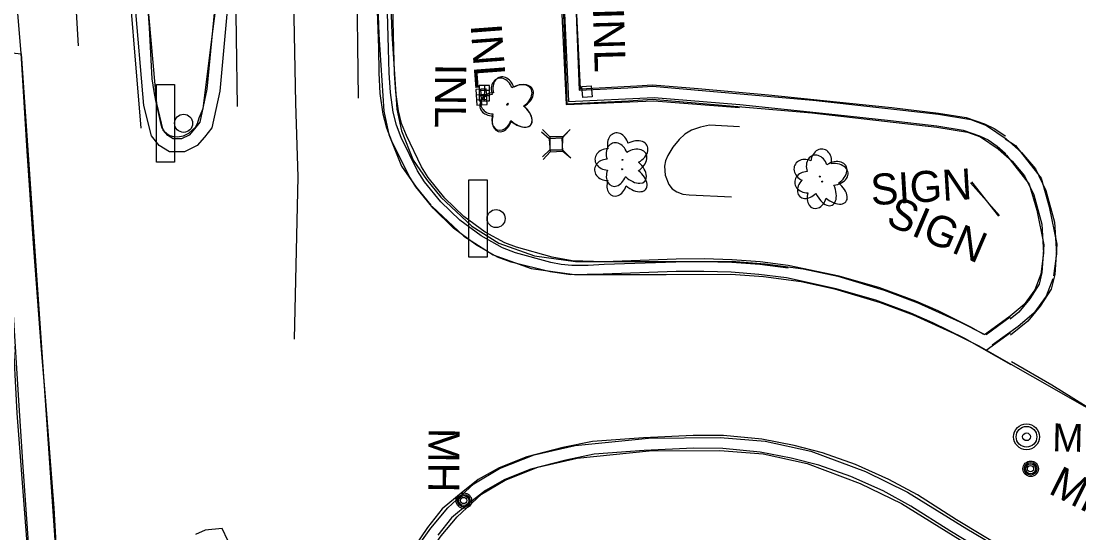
# Model space of a CAD drawing. Extents: x 588843 to 2552415, y 180129 to 269402.
# Drawn here: x 594716.2 to 594920.9, y 184366.4 to 184465.5 of the extents above; entities that cross this region are included whole.
import ezdxf

# ---------------------------------------------------------------- set-up
doc = ezdxf.new("R2010")
doc.units = 0
for name, color, linetype in [('Default', 7, 'Continuous'), ('E_DRN', 7, 'Continuous'), ('E_DRN_Text', 7, 'Continuous'), ('E_DWY', 7, 'Continuous'), ('E_LAND_Vegetation', 7, 'Continuous'), ('E_MISCPROP_Planter', 7, 'Continuous'), ('E_RDWY', 7, 'Continuous'), ('E_RDWY_AsphConc', 7, 'Continuous'), ('E_RDWY_C_and_G', 7, 'Continuous'), ('E_RDWY_Gravel', 7, 'Continuous'), ('E_RDWY_PavtEdge', 7, 'Continuous'), ('E_SGN', 7, 'Continuous'), ('E_SGN_Text', 7, 'Continuous'), ('E_UTL_AG_Bold', 7, 'Continuous'), ('E_UTL_MH', 7, 'Continuous'), ('E_UTL_MH_Text', 7, 'Continuous'), ('E_UTL_SAN', 7, 'Continuous'), ('Level 11', 7, 'Continuous'), ('Level 17', 7, 'Continuous')]:
    doc.layers.add(name, color=color, linetype=linetype)

# ---------------------------------------------------------------- blocks, each defined once
blk = doc.blocks.new('MHO')
at = {"layer": 'Default'}
for centre, radius in [((0.08, -0.12), 3), ((0.08, -0.12), 2.43), ((0.07, -0.15), 1.94), ((0.02, -0.16), 1.21)]:
    blk.add_circle(centre, radius, dxfattribs=at)
blk = doc.blocks.new('MHT')
at = {"layer": 'E_UTL_MH_Text'}
blk.add_text('MH', height=12, dxfattribs=at).set_placement((-9.81, -6))
blk = doc.blocks.new('INLO')
at = {"layer": 'E_DRN'}
for p, q in [((2, -4), (2, 0)), ((4, -4), (4, 0)), ((6, -2), (0, -2))]:
    blk.add_line(p, q, dxfattribs=at)
blk.add_lwpolyline([(0, -4), (6, -4), (6, 0), (0, 0), (0, -4)], close=True, dxfattribs=at)
blk = doc.blocks.new('INLT_57')
at = {"layer": 'E_DRN_Text'}
blk.add_text('INL', height=12, dxfattribs=at).set_placement((-11.03, -6))
blk = doc.blocks.new('PED')
at = {"layer": 'Default'}
for p, q in [((-2.5, 2.5), (-5.33, 5.33)), ((2.5, 2.5), (5.33, 5.33)), ((-2.5, -2.5), (-5.33, -5.33)), ((2.5, -2.5), (5.33, -5.33))]:
    blk.add_line(p, q, dxfattribs=at)
blk.add_lwpolyline([(-2.5, -2.5), (2.5, -2.5), (2.5, 2.5), (-2.5, 2.5)], close=True, dxfattribs=at)
blk = doc.blocks.new('SIGN')
at = {"layer": 'Default'}
blk.add_text('SIGN', height=12, dxfattribs=at).set_placement((-18.55, -6))
blk = doc.blocks.new('DTRE')
at = {"layer": 'Default'}
blk.add_circle((-0.18, 0), 0.183, dxfattribs=at)
for centre, major_axis, ratio in [((-1.87, 5.32), (1.36, -4.98), 0.782863), ((-5.87, 0.15), (4.93, -0.12), 0.832022), ((4.06, 2.74), (-5.27, -2.93), 0.691916), ((-2.49, -5.24), (1.8, 4.86), 0.716896), ((3.54, -3.71), (-5.01, 4.58), 0.560249)]:
    blk.add_ellipse(centre, major_axis=major_axis, ratio=ratio, start_param=1.570796, end_param=4.712389, dxfattribs=at)
blk = doc.blocks.new('INLT_58')
at = {"layer": 'E_DRN_Text'}
blk.add_text('INL', height=12, dxfattribs=at).set_placement((-11.03, -6))
blk = doc.blocks.new('SGN_1')
at = {"layer": 'Default'}
blk.add_lwpolyline([(-3.5, -15), (-10.5, -15), (-10.5, 15), (-3.5, 15)], close=True, dxfattribs=at)
blk.add_circle((0, 0), 3.5, dxfattribs=at)
blk = doc.blocks.new('DTRE_1_1')
at = {"layer": 'Default'}
blk.add_circle((-0.18, 0), 0.183, dxfattribs=at)
for centre, major_axis, ratio in [((-1.87, 5.32), (1.36, -4.98), 0.782863), ((-5.87, 0.15), (4.93, -0.12), 0.832022), ((4.06, 2.74), (-5.27, -2.93), 0.691916), ((-2.49, -5.24), (1.8, 4.86), 0.716896), ((3.54, -3.71), (-5.01, 4.58), 0.560249)]:
    blk.add_ellipse(centre, major_axis=major_axis, ratio=ratio, start_param=1.570796, end_param=4.712389, dxfattribs=at)
blk = doc.blocks.new('MH')
at = {"layer": 'E_UTL_MH'}
for radius in [5, 4, 1.5]:
    blk.add_circle((0, 0), radius, dxfattribs=at)
blk.add_text('MH', height=10.8, dxfattribs=at).set_placement((10, -5.4))
blk = doc.blocks.new('MHO_3')
at = {"layer": 'E_UTL_MH'}
for centre, radius in [((0.3, -0.4), 9.84), ((0.3, -0.4), 7.98), ((0.2, -0.5), 6.35), ((0.1, -0.5), 3.97)]:
    blk.add_circle(centre, radius, dxfattribs=at)
blk = doc.blocks.new('MHT_3')
at = {"layer": 'E_UTL_MH_Text'}
blk.add_text('MH', height=39.37, dxfattribs=at).set_placement((-32.2, -19.7))
blk = doc.blocks.new('INLT_23_1')
at = {"layer": 'E_DRN_Text'}
blk.add_text('INL', height=39.37, dxfattribs=at).set_placement((-36.2, -19.7))
blk = doc.blocks.new('INLO_3')
at = {"layer": 'E_DRN'}
for p, q in [((6.6, -13.1), (6.6, 0)), ((13.1, -13.1), (13.1, 0)), ((19.7, -6.6), (0, -6.6))]:
    blk.add_line(p, q, dxfattribs=at)
blk.add_lwpolyline([(0, -13.1), (19.7, -13.1), (19.7, 0), (0, 0)], close=True, dxfattribs=at)
blk = doc.blocks.new('PED_3')
at = {"layer": 'E_UTL_AG_Bold'}
for p, q in [((-8.2, 8.2), (-17.5, 17.5)), ((8.2, 8.2), (17.5, 17.5)), ((-8.2, -8.2), (-17.5, -17.5)), ((8.2, -8.2), (17.5, -17.5))]:
    blk.add_line(p, q, dxfattribs=at)
blk.add_lwpolyline([(-8.2, -8.2), (8.2, -8.2), (8.2, 8.2), (-8.2, 8.2)], close=True, dxfattribs=at)
blk = doc.blocks.new('SIGN_3')
at = {"layer": 'E_SGN'}
blk.add_text('SIGN', height=39.37, dxfattribs=at).set_placement((-56.1, -19.7))
blk = doc.blocks.new('DTRE_4')
at = {"layer": 'E_LAND_Vegetation'}
blk.add_circle((-0.6, 0), 0.601, dxfattribs=at)
for centre, major_axis, ratio in [((-6.1, 17.5), (4.5, -16.3), 0.782863), ((-19.3, 0.5), (16.2, -0.4), 0.832022), ((13.3, 9), (-17.3, -9.6), 0.691916), ((-8.2, -17.2), (5.9, 15.9), 0.716896), ((11.6, -12.2), (-16.4, 15), 0.560249)]:
    blk.add_ellipse(centre, major_axis=major_axis, ratio=ratio, start_param=1.570796, end_param=4.712389, dxfattribs=at)

msp = doc.modelspace()

# ---------------------------------------------------------------- linework, layer by layer
at = {"layer": 'E_DRN'}
msp.add_lwpolyline([(594824.84, 184450.69), (594824.68, 184452.85), (594826.49, 184452.99), (594826.65, 184450.83), (594824.84, 184450.69)], close=True, dxfattribs=at)
at = {"layer": 'E_DWY'}
for points in [[(594823.15, 184477.34), (594824.36, 184452.42), (594835.34, 184452.97), (594838.36, 184453.18), (594847.2, 184452.44), (594860.79, 184451.24), (594873.95, 184449.9), (594884.69, 184448.77), (594893.69, 184447.7), (594899.05, 184446.84), (594902.63, 184445.63), (594904.58, 184444.65), (594906.59, 184443.28)], [(594820.97, 184470.35), (594821.77, 184449.51), (594833.71, 184450.08), (594838.3, 184450.41), (594869.17, 184447.72)], [(594823.47, 184470.45), (594824.17, 184452.13), (594833.56, 184452.58), (594838.32, 184452.91), (594869.39, 184450.21)], [(594855.26, 184449.34), (594873.7, 184447.42), (594884.41, 184446.28), (594893.35, 184445.22), (594898.45, 184444.41), (594901.66, 184443.32), (594903.31, 184442.49), (594905.07, 184441.3), (594906.58, 184439.96)], [(594869.45, 184450.2), (594893.72, 184447.47), (594899.98, 184446.43), (594902.99, 184445.32), (594906.81, 184442.74), (594909.76, 184440.1), (594912.44, 184436.9), (594914.49, 184432.73), (594916.17, 184426.58), (594916.54, 184420.45), (594915.96, 184416.17)], [(594869.17, 184447.72), (594893.38, 184444.99), (594899.34, 184444), (594901.84, 184443.08), (594905.27, 184440.76), (594907.96, 184438.36), (594910.33, 184435.53), (594912.14, 184431.84), (594913.69, 184426.17), (594914.03, 184420.55), (594913.48, 184416.5)], [(594906.59, 184443.28), (594906.6, 184443.28), (594906.63, 184443.25)], [(594906.58, 184439.96), (594906.72, 184439.84)], [(594913.48, 184416.5), (594912.31, 184413.46), (594910.28, 184410.66), (594907.57, 184408.37), (594902.59, 184404.76)], [(594915.81, 184415.6), (594914.52, 184412.26), (594912.12, 184408.95), (594909.12, 184406.4), (594904.06, 184402.74)], [(594907.55, 184408.22), (594902.91, 184404.8)], [(594907.63, 184405.17), (594902.95, 184401.71)]]:
    msp.add_lwpolyline(points, dxfattribs=at)
at = {"layer": 'E_MISCPROP_Planter'}
msp.add_lwpolyline([(594855.17, 184445.05), (594849.4, 184445.34), (594847.61, 184445), (594845.91, 184444.37), (594845.91, 184444.37), (594844.6, 184443.59), (594843.48, 184442.56), (594843.48, 184442.56), (594842.3, 184441.08), (594841.31, 184439.48), (594841.31, 184439.48), (594840.89, 184438.47), (594840.68, 184437.39), (594840.68, 184437.39), (594840.8, 184435.65), (594840.8, 184435.65), (594841.49, 184433.9), (594841.49, 184433.9), (594842.16, 184433.05), (594843.03, 184432.43), (594843.03, 184432.43), (594844.22, 184431.99), (594845.47, 184431.85), (594845.47, 184431.85), (594853.64, 184431.49)], dxfattribs=at)
at = {"layer": 'E_RDWY'}
for points in [[(594710.96, 184459.76), (594716.14, 184459.19), (594724.35, 184340.84), (594726.41, 184294.37), (594727.8, 184267.26)], [(594739.21, 184085.43), (594738.2, 184102.3), (594736.89, 184122.49), (594735.67, 184141.79), (594734.36, 184160.83), (594733.47, 184174.41), (594732.22, 184192.67), (594731.13, 184210.37), (594729.69, 184232.13), (594728.88, 184244.69), (594728.2, 184258.03), (594727.19, 184275.19), (594726.5, 184291.1), (594725.31, 184315.13), (594724.72, 184331.01), (594724.24, 184341.12), (594723.62, 184351.82), (594722.52, 184371.23), (594720.87, 184392.75), (594720.08, 184401.84), (594718.64, 184421.55), (594717.31, 184440.3), (594716.19, 184459.27)]]:
    msp.add_lwpolyline(points, dxfattribs=at)
at = {"layer": 'E_RDWY_AsphConc'}
msp.add_lwpolyline([(594836.36, 184566.13), (594836.64, 184561.85), (594827.27, 184559.72), (594822.24, 184558.74), (594817.19, 184557.79), (594818.62, 184526.54), (594820.42, 184487), (594822.09, 184449.91), (594838.7, 184450.71), (594855.26, 184449.33)], dxfattribs=at)
at = {"layer": 'E_RDWY_C_and_G'}
for points in [[(594799.79, 184578.23), (594799.84, 184577.61), (594815.97, 184577.21), (594834.54, 184577.96), (594835.78, 184566.08), (594836.14, 184562.15), (594827.17, 184560.27), (594822.01, 184559.25), (594816.63, 184558.36), (594818.16, 184526.58), (594819.84, 184487.03), (594821.63, 184449.35), (594838.59, 184450.08), (594855.21, 184448.77)], [(594755.61, 184522.72), (594756.53, 184478.57), (594756.05, 184467.55), (594754.6, 184451.93), (594753.08, 184444.82), (594751.61, 184443.02), (594750.23, 184441.42), (594747.78, 184440.21), (594744.89, 184440.21), (594742.85, 184441.45), (594741.38, 184443.27), (594739.93, 184449.17), (594738.13, 184469.6)], [(594753.11, 184522.67), (594754.03, 184478.6), (594753.55, 184467.72), (594752.12, 184452.31), (594750.76, 184445.93), (594749.7, 184444.63), (594748.67, 184443.43), (594747.2, 184442.71), (594745.59, 184442.71), (594744.52, 184443.36), (594743.67, 184444.4), (594742.4, 184449.58), (594740.62, 184469.82)], [(594785.35, 184460.32), (594784.83, 184476.46), (594784.41, 184490.85), (594784.35, 184495.72), (594785.55, 184495.71)], [(594787.22, 184460.15), (594786.77, 184476.51), (594786.38, 184490.87), (594785.55, 184495.71)], [(594788.31, 184460.13), (594787.92, 184476.57), (594787.37, 184490.93), (594787.23, 184495.75)], [(594738.73, 184495.31), (594740.96, 184464.22), (594741.47, 184454.36), (594741.85, 184451.9), (594741.85, 184451.9), (594742.17, 184450.16), (594742.17, 184450.16), (594743.19, 184445.47), (594743.19, 184445.47), (594743.39, 184444.83), (594743.39, 184444.83), (594743.74, 184444.26), (594743.74, 184444.26), (594744.42, 184443.67), (594744.42, 184443.67), (594744.94, 184443.39), (594744.94, 184443.39), (594745.63, 184443.17), (594745.63, 184443.17), (594746.42, 184443.1), (594746.42, 184443.1), (594747.56, 184443.28), (594747.56, 184443.28), (594748.62, 184443.79), (594748.62, 184443.79), (594749.89, 184445), (594749.89, 184445), (594750.3, 184445.7), (594750.3, 184445.7), (594750.6, 184446.77), (594750.6, 184446.77), (594751.39, 184448.59), (594753.29, 184463.98), (594754.08, 184470.09)], [(594784.28, 184494.37), (594786.78, 184494.45), (594787.88, 184463.06), (594788.86, 184448.44), (594789.74, 184444.29), (594792.01, 184438.6), (594794.61, 184434.87), (594797.41, 184431.43)], [(594784.28, 184494.37), (594785.39, 184462.93), (594786.38, 184448.1), (594787.34, 184443.57), (594789.79, 184437.4), (594792.62, 184433.37), (594795.47, 184429.85)], [(594864.28, 184415.8), (594858.93, 184416.46), (594853.57, 184416.88), (594853.57, 184416.88), (594848.25, 184417.06), (594842.92, 184417), (594842.92, 184417), (594828.82, 184416.49), (594822.53, 184416.4), (594822.53, 184416.4), (594818.51, 184416.94), (594818.51, 184416.94), (594811.01, 184418.86), (594811.01, 184418.86), (594808.37, 184419.83), (594808.37, 184419.83), (594804.26, 184422.1), (594804.26, 184422.1), (594799.84, 184425.44), (594799.84, 184425.44), (594795.9, 184429.28), (594795.9, 184429.28), (594792.56, 184433.41), (594792.56, 184433.41), (594791.21, 184435.6), (594791.21, 184435.6), (594787.91, 184442.25), (594787.91, 184442.25), (594786.91, 184444.81), (594786.23, 184447.48), (594786.23, 184447.48), (594785.66, 184451.47), (594785.44, 184455.49), (594785.44, 184455.49), (594785.35, 184460.32)], [(594864.57, 184417.66), (594859.15, 184418.36), (594853.7, 184418.78), (594853.7, 184418.78), (594848.29, 184418.93), (594842.89, 184418.82), (594842.89, 184418.82), (594829.01, 184418.38), (594825.87, 184418.19), (594822.72, 184418.21), (594822.72, 184418.21), (594820.7, 184418.39), (594818.7, 184418.78), (594818.7, 184418.78), (594811.85, 184420.67), (594811.85, 184420.67), (594809.34, 184421.64), (594809.34, 184421.64), (594805.18, 184423.94), (594805.18, 184423.94), (594801.05, 184426.99), (594801.05, 184426.99), (594797.39, 184430.49), (594797.39, 184430.49), (594794.19, 184434.42), (594794.19, 184434.42), (594792.88, 184436.54), (594792.88, 184436.54), (594789.73, 184442.96), (594789.73, 184442.96), (594788.79, 184445.38), (594788.15, 184447.9), (594788.15, 184447.9), (594787.62, 184451.68), (594787.4, 184455.48), (594787.4, 184455.48), (594787.22, 184460.15)], [(594864.63, 184418.21), (594859.21, 184418.88), (594853.76, 184419.31), (594853.76, 184419.31), (594848.33, 184419.49), (594842.9, 184419.44), (594842.9, 184419.44), (594829, 184418.88), (594822.83, 184419.11), (594822.83, 184419.11), (594818.9, 184419.79), (594818.9, 184419.79), (594812.03, 184421.73), (594812.03, 184421.73), (594809.75, 184422.58), (594809.75, 184422.58), (594805.95, 184424.63), (594805.95, 184424.63), (594801.8, 184427.7), (594801.8, 184427.7), (594798.13, 184431.24), (594798.13, 184431.24), (594794.91, 184435.26), (594794.91, 184435.26), (594793.67, 184437.3), (594793.67, 184437.3), (594790.71, 184443.33), (594790.71, 184443.33), (594789.79, 184445.68), (594789.18, 184448.12), (594789.18, 184448.12), (594788.65, 184451.76), (594788.43, 184455.43), (594788.43, 184455.43), (594788.31, 184460.13)], [(594797.41, 184431.43), (594803.38, 184425.83), (594808.62, 184422.49), (594815.49, 184420.07), (594823.42, 184418.94), (594840.98, 184418.97)], [(594795.7, 184429.61), (594801.84, 184423.84), (594807.51, 184420.23), (594814.89, 184417.63), (594823.25, 184416.44), (594840.98, 184416.47)], [(594840.98, 184418.97), (594853.61, 184419.02), (594860.12, 184418.53), (594867.52, 184417.56), (594874.22, 184416.1), (594883.2, 184413.42), (594889.72, 184410.98), (594897.84, 184407.28), (594902.55, 184404.9), (594902.68, 184404.82)], [(594902.48, 184404.85), (594899.96, 184406.28), (594893.66, 184409.39), (594889.31, 184411.31), (594882.33, 184413.89), (594874.48, 184416.11), (594864.63, 184418.21)], [(594840.99, 184416.47), (594853.52, 184416.52), (594859.86, 184416.05), (594867.1, 184415.1), (594873.59, 184413.68), (594882.4, 184411.05), (594888.77, 184408.67), (594896.76, 184405.03), (594901.36, 184402.7), (594932.46, 184384.96), (594940.08, 184381.5)], [(594907.79, 184398.96), (594898.79, 184404.07), (594892.6, 184407.12), (594888.37, 184408.99), (594881.55, 184411.51), (594873.9, 184413.67), (594864.28, 184415.8)], [(594786.22, 184343.19), (594786.88, 184348.37), (594787.84, 184352.98), (594789.45, 184357.33), (594792.04, 184362.54), (594795.47, 184367.36), (594798.75, 184371.25), (594803.75, 184375.92), (594808.71, 184378.87), (594815.42, 184381.56), (594823.37, 184383.36), (594837.57, 184384.79), (594851.47, 184384.89), (594860.16, 184384.18), (594869.02, 184382.24), (594879.55, 184378.28), (594887.72, 184374.3), (594899.21, 184367.2), (594911.84, 184359.72), (594921.62, 184354.99)], [(594907.57, 184362.7), (594897.2, 184368.97), (594889.63, 184373.77), (594884.08, 184376.79), (594877.65, 184379.67), (594871.27, 184381.93), (594865.76, 184383.34), (594859.53, 184384.56), (594852.11, 184385.25), (594846.24, 184385.31), (594836.58, 184384.85), (594826.72, 184384.12), (594821.01, 184382.93), (594814.05, 184381.12), (594808.69, 184379), (594804.62, 184376.75), (594801.31, 184374.13), (594797.65, 184371.08), (594794.81, 184367.48), (594791.95, 184363.27)], [(594906.33, 184360.53), (594895.88, 184366.84), (594888.36, 184371.62), (594882.97, 184374.55), (594876.72, 184377.34), (594870.54, 184379.54), (594865.21, 184380.9), (594859.17, 184382.08), (594851.98, 184382.76), (594846.29, 184382.81), (594836.73, 184382.36), (594827.06, 184381.64), (594821.58, 184380.49), (594814.82, 184378.74), (594809.77, 184376.74), (594806.01, 184374.66), (594802.89, 184372.19), (594799.45, 184369.33), (594796.82, 184366)], [(594788.7, 184342.87), (594789.35, 184347.96), (594790.25, 184352.29), (594791.75, 184356.34), (594794.19, 184361.26), (594797.44, 184365.83), (594800.57, 184369.52), (594805.26, 184373.91), (594809.82, 184376.62), (594816.17, 184379.16), (594823.77, 184380.89), (594837.71, 184382.29), (594851.38, 184382.39), (594859.79, 184381.7), (594868.31, 184379.84), (594878.56, 184375.99), (594886.51, 184372.11), (594897.91, 184365.06), (594910.66, 184357.51), (594920.53, 184352.74)], [(594756.17, 184364.94), (594755.08, 184367.3), (594751.78, 184366.98), (594749.93, 184366.1)]]:
    msp.add_lwpolyline(points, dxfattribs=at)
at = {"layer": 'E_RDWY_Gravel'}
for points in [[(594718.58, 184347.5), (594715.37, 184389.59), (594712.84, 184438.02), (594710.96, 184459.76)], [(594735.55, 184085.39), (594734.31, 184102.76), (594733.06, 184120.26), (594731.84, 184137.28), (594730.3, 184156.92), (594728.89, 184176.48), (594726.96, 184201.32), (594725.69, 184218.24), (594724.78, 184232.39), (594723.63, 184250.83), (594722.73, 184268.28), (594721.92, 184286.82), (594720.87, 184306.62), (594719.75, 184325.97), (594719.07, 184340.18), (594718.51, 184348.04), (594717.72, 184362.67), (594716.48, 184380.09), (594715.64, 184393.07), (594714.69, 184408.68), (594713.51, 184422.39), (594712.41, 184438.43), (594711.42, 184449.03), (594711.26, 184450.7)]]:
    msp.add_lwpolyline(points, dxfattribs=at)
at = {"layer": 'E_RDWY_PavtEdge'}
for points in [[(594769.3, 184449.63), (594768.81, 184476.19), (594768.17, 184495.11), (594766.41, 184560.33), (594764.46, 184608.96), (594761.88, 184651.59), (594759.18, 184701.67), (594756.97, 184752.3), (594753.92, 184805.39), (594753.11, 184816.97), (594752.39, 184828.97), (594751.91, 184840.99), (594751.91, 184840.99), (594751.86, 184846.91), (594752.06, 184852.84), (594752.06, 184852.84), (594753.49, 184875.84)], [(594727.23, 184460.71), (594726.02, 184481.69), (594724.71, 184495.31), (594719.61, 184556.84), (594717.98, 184575.83)], [(594716.19, 184459.27), (594714.3, 184481.72), (594713.13, 184494.63), (594707.54, 184555.83), (594706.46, 184565.37)], [(594781.42, 184450.56), (594781.14, 184476.35), (594780.63, 184495.65), (594780.25, 184516.82), (594779.26, 184556.36)], [(594739.38, 184444.79), (594736.37, 184481.37), (594735.33, 184495.5), (594732.29, 184532.64)], [(594758.01, 184448.98), (594757.67, 184475.89), (594757.13, 184494.89), (594756.77, 184526.47)], [(594769.06, 184403.96), (594769.74, 184435.38), (594769.3, 184449.63)]]:
    msp.add_lwpolyline(points, dxfattribs=at)
at = {"layer": 'E_SGN'}
msp.add_line((594899.87, 184434.18), (594905.51, 184427.86), dxfattribs=at)
msp.add_lwpolyline([(594905.4, 184427.76), (594900.12, 184434.39)], dxfattribs=at)
at = {"layer": 'Level 11'}
msp.add_lwpolyline([(594907.81, 184399.6), (594915.61, 184395.1), (594930.27, 184386.02)], dxfattribs=at)
at = {"layer": 'Level 17'}
for points in [[(594906.63, 184442.73), (594908.58, 184441.43), (594913.54, 184435.12), (594915.14, 184429.52), (594916.59, 184422.35), (594916.18, 184416.45), (594915.51, 184413.59), (594913.38, 184410.29), (594911.01, 184407.4), (594907.66, 184404.68)], [(594906.59, 184439.75), (594906.86, 184439.57), (594911.27, 184433.96), (594912.71, 184428.93), (594914.07, 184422.19), (594913.7, 184416.83), (594913.17, 184414.58), (594911.36, 184411.76), (594909.24, 184409.18), (594907.56, 184407.83)]]:
    msp.add_lwpolyline(points, dxfattribs=at)

# ---------------------------------------------------------------- block references
at = {"layer": 'E_DRN'}
for name, p, xscale, yscale, rotation in [('INLO_3', (594806.14, 184452.37), 0.1524003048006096, 0.15240030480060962, -86.45503166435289), ('INLO', (594804.78, 184450.07), 0.49999999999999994, 0.5, 89.47519882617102)]:
    msp.add_blockref(name, p, dxfattribs=dict(at, xscale=xscale, yscale=yscale, rotation=rotation))
at = {"layer": 'E_DRN_Text'}
for name, p, xscale, yscale, rotation in [('INLT_58', (594829.98, 184462.55), 0.49999999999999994, 0.5, -88.40702529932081), ('INLT_23_1', (594806.54, 184459.48), 0.15240030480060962, 0.1524003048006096, -85.6996032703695), ('INLT_57', (594799.26, 184451.74), 0.5000000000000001, 0.5, -90.36283032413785)]:
    msp.add_blockref(name, p, dxfattribs=dict(at, xscale=xscale, yscale=yscale, rotation=rotation))
at = {"layer": 'E_LAND_Vegetation'}
for name, p, xscale, yscale, rotation in [('DTRE_4', (594810.31, 184449.32), 0.15240030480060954, 0.15240030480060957, 3.4338469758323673), ('DTRE_4', (594832.54, 184436.82), 0.15240030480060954, 0.15240030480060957, 3.4338469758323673), ('DTRE', (594870.8, 184435.36), 0.5, 0.5, -23.084058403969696), ('DTRE_4', (594871.28, 184434.43), 0.15240030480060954, 0.15240030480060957, 3.4338469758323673)]:
    msp.add_blockref(name, p, dxfattribs=dict(at, xscale=xscale, yscale=yscale, rotation=rotation))
at = {"layer": 'E_LAND_Vegetation', "xscale": 0.5, "yscale": 0.5}
for p in [(594810.46, 184449.5), (594832.61, 184438.65)]:
    msp.add_blockref('DTRE_1_1', p, dxfattribs=at)
at = {"layer": 'E_SGN', "xscale": 0.5, "yscale": 0.5}
for p in [(594747.59, 184445.72), (594808.08, 184427.28)]:
    msp.add_blockref('SGN_1', p, dxfattribs=at)
at = {"layer": 'E_SGN_Text'}
for name, p, xscale, yscale, rotation in [('SIGN_3', (594889.09, 184433.37), 0.15240030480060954, 0.15240030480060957, 3.4338469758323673), ('SIGN', (594893, 184425.35), 0.5, 0.5, -23.084058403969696)]:
    msp.add_blockref(name, p, dxfattribs=dict(at, xscale=xscale, yscale=yscale, rotation=rotation))
at = {"layer": 'E_UTL_AG_Bold'}
for name, p, xscale, yscale, rotation in [('PED_3', (594819.69, 184441.53), 0.15240030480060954, 0.15240030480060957, 3.4338469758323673), ('PED', (594819.71, 184441.85), 0.5000000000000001, 0.5, -90.36283032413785)]:
    msp.add_blockref(name, p, dxfattribs=dict(at, xscale=xscale, yscale=yscale, rotation=rotation))
at = {"layer": 'E_UTL_MH'}
for name, p, xscale, yscale, rotation in [('MHO_3', (594911.53, 184378.91), 0.15240030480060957, 0.1524003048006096, -26.610656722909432), ('MHO', (594801.9, 184372.7), 0.5000000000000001, 0.5, -90.36283032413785)]:
    msp.add_blockref(name, p, dxfattribs=dict(at, xscale=xscale, yscale=yscale, rotation=rotation))
at = {"layer": 'E_UTL_MH_Text'}
for name, p, xscale, yscale, rotation in [('MHT', (594797.98, 184381.82), 0.5000000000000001, 0.5, -90.36283032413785), ('MHT_3', (594920.49, 184374.66), 0.15240030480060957, 0.1524003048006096, -26.610656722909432)]:
    msp.add_blockref(name, p, dxfattribs=dict(at, xscale=xscale, yscale=yscale, rotation=rotation))
at = {"layer": 'E_UTL_SAN', "xscale": 0.500001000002, "yscale": 0.5000010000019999, "rotation": -1.2027594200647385}
msp.add_blockref('MH', (594910.73, 184385.03), dxfattribs=at)

doc.saveas('drawing.dxf')
